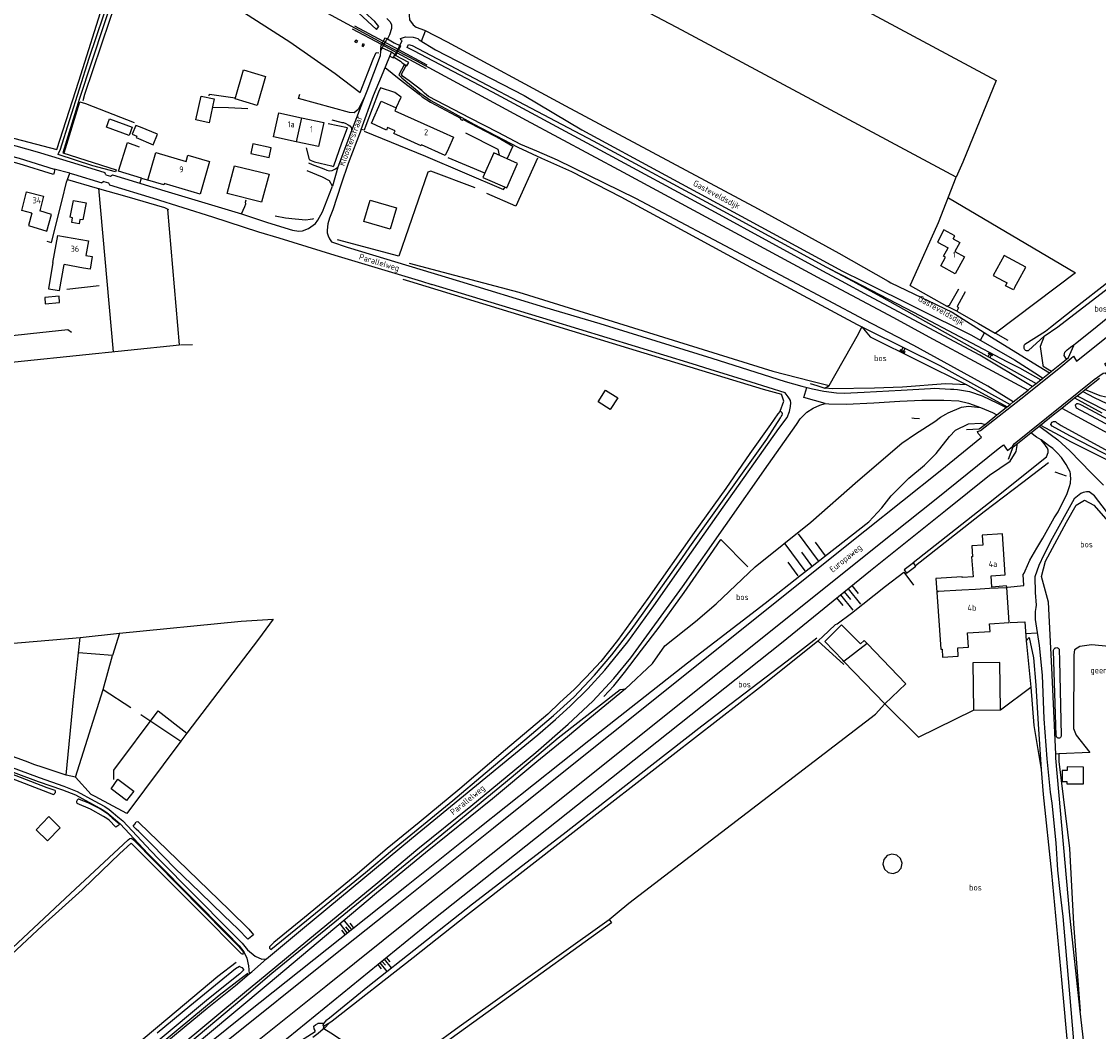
# Model space of a CAD drawing. Header units: metres. Extents: x 226218 to 240385, y 439369 to 449677.
# Tile 336 of 353: x 238156 to 238602, y 447190 to 447607. Entities that reach past the tile are written whole.
import ezdxf

# ---------------------------------------------------------------- set-up
doc = ezdxf.new("R2010")
doc.units = ezdxf.units.M
doc.header["$MEASUREMENT"] = 0
for name, color, linetype in [('ASSPOOR', 253, 'Continuous'), ('BIJGEBOUW', 4, 'Continuous'), ('CULTUURAANDUIDING', 253, 'Continuous'), ('DAKRAND', 4, 'Continuous'), ('DAKRAND-BYG', 4, 'Continuous'), ('FUNKTIEAAND', 253, 'Continuous'), ('HEG', 253, 'Continuous'), ('HEK', 253, 'Continuous'), ('HOOFDGEBOUW', 4, 'Continuous'), ('HOUTWAL', 253, 'Continuous'), ('HUISNUMMER', 253, 'Continuous'), ('INSTEEKSLOOT', 153, 'Continuous'), ('KANTVERH', 253, 'Continuous'), ('KUNSTWERK', 253, 'Continuous'), ('MIDSLTGREPPEL', 253, 'Continuous'), ('OVERIGEAFSCH', 253, 'Continuous'), ('OVLIJNOBJ', 253, 'Continuous'), ('RASTER', 253, 'Continuous'), ('SCHUTTING', 253, 'Continuous'), ('STRAATNAAM', 253, 'Continuous'), ('TALUD', 253, 'Continuous'), ('TUSSENMUUR', 253, 'Continuous')]:
    doc.layers.add(name, color=color, linetype=linetype)
doc.styles.get("Standard").update_dxf_attribs({"font": 'iso.shx'})

# ---------------------------------------------------------------- blocks, each defined once
blk = doc.blocks.new('TA', base_point=(75009.5, 300012))
for p, q in [((75009.5, 300012.5), (75010, 300012.5)), ((75009.5, 300012.25), (75010.5, 300012.25)), ((75009.5, 300012), (75010, 300012)), ((75009.5, 300011.75), (75010.5, 300011.75)), ((75009.5, 300011.5), (75010, 300011.5))]:
    blk.add_line(p, q)

msp = doc.modelspace()

# ---------------------------------------------------------------- linework, layer by layer
at = {"layer": 'ASSPOOR'}
for points in [[(238179.18, 447666.31), (238218.92, 447645.22), (238279.64, 447612.64), (238302.59, 447600.27), (238305.59, 447598.63), (238306.48, 447598.07), (238311.83, 447595.25), (238319.78, 447591.1), (238365.24, 447566.53), (238405.28, 447545.1), (238487.5, 447500.73), (238488.87, 447500), (238517.1, 447484.95), (238531.75, 447476.98), (238572.8, 447454.99)], [(238586.73, 447447.5), (238621.84, 447428.53), (238663.51, 447406.28), (238721.67, 447375), (238759.95, 447354.44), (238824.44, 447319.79), (238914.23, 447271.52)]]:
    msp.add_lwpolyline(points, dxfattribs=at)
at = {"layer": 'BIJGEBOUW'}
msp.add_line((238297.64, 447598.21), (238297.17, 447597.34), dxfattribs=at)
for points in [[(238294.79, 447599.74), (238295.41, 447599.39), (238294.96, 447598.6), (238294.34, 447598.95), (238294.79, 447599.74)], [(238297.17, 447597.34), (238297.8, 447596.99), (238298.27, 447597.87), (238297.64, 447598.21)], [(238252.14, 447556.82), (238251.27, 447552.87), (238258.86, 447551.19), (238259.74, 447555.14), (238252.14, 447556.82)]]:
    msp.add_lwpolyline(points, dxfattribs=at)
at = {"layer": 'DAKRAND'}
for points in [[(238160.71, 447528.1), (238159.35, 447522.97), (238166.84, 447520.75), (238168.77, 447527.59), (238163.95, 447529.06)], [(238541.88, 447517.58), (238542.52, 447518.74), (238538, 447521.23), (238535.33, 447516.16), (238539.8, 447513.82)], [(238169.36, 447507.72), (238167.54, 447496.84), (238172.19, 447496.11), (238174.04, 447506.87)], [(238183.06, 447510.65), (238185.71, 447510.19), (238184.81, 447504.96), (238182.1, 447505.39)]]:
    msp.add_lwpolyline(points, dxfattribs=at)
at = {"layer": 'DAKRAND-BYG'}
for p, q in [((238212.72, 447560.77), (238205.62, 447563.73)), ((238496.67, 447342.78), (238496.24, 447343.23))]:
    msp.add_line(p, q, dxfattribs=at)
for points in [[(238257.37, 447584.71), (238253.86, 447572.71), (238244.76, 447575.37), (238248.27, 447587.37), (238257.37, 447584.71)], [(238236.17, 447575.38), (238233.98, 447565.5), (238228.59, 447566.7), (238230.78, 447576.57), (238236.17, 447575.38)], [(238192.8, 447567.15), (238202.26, 447563.72), (238201.01, 447560.27), (238191.55, 447563.69), (238192.8, 447567.15)], [(238205.62, 447563.73), (238203.69, 447564.43), (238202.15, 447560.74), (238204.06, 447559.98)], [(238204.06, 447559.98), (238203.82, 447559.41), (238210.92, 447556.45), (238212.72, 447560.77)], [(238351.77, 447553.02), (238347.32, 447542.88), (238357.19, 447538.54), (238361.65, 447548.68), (238351.77, 447553.02)], [(238258.83, 447544.27), (238255.64, 447532.63), (238241.56, 447536.25), (238244.47, 447547.77), (238258.83, 447544.27)], [(238183.22, 447532.4), (238181.74, 447525.32), (238180.61, 447525.56), (238180.21, 447523.68), (238177.17, 447524.32), (238177.57, 447526.2), (238176.53, 447526.41), (238177.98, 447533.35), (238183.22, 447532.4)], [(238311.48, 447530.31), (238308.86, 447521.53), (238298.05, 447524.75), (238300.66, 447533.49), (238311.48, 447530.31)], [(238567.3, 447497.55), (238568.66, 447500), (238571.88, 447505.82), (238562.89, 447510.67), (238558.41, 447502.42), (238562.83, 447500), (238564.14, 447499.28)], [(238567.3, 447497.55), (238566.78, 447496.38), (238563.51, 447498.05), (238564.14, 447499.28)], [(238171.96, 447493.79), (238166.04, 447493.31), (238166.26, 447490.63), (238172.18, 447491.12), (238171.96, 447493.79)], [(238399.95, 447446.87), (238394.93, 447450.09), (238398.04, 447454.92), (238403.05, 447451.7), (238399.95, 447446.87)], [(238525.42, 447383.49), (238521.59, 447380.6), (238522.57, 447379.3), (238526.4, 447382.2), (238525.42, 447383.49)], [(238503.44, 447349.98), (238495.68, 447357.83), (238488.75, 447350.97), (238496.24, 447343.23)], [(238503.44, 447349.98), (238505, 447351.45), (238506.28, 447350.11)], [(238506.28, 447350.11), (238522.27, 447333.48), (238513.6, 447325.18), (238496.67, 447342.78)], [(238561.36, 447322.74), (238561.2, 447342.25), (238550.01, 447342.24), (238550.27, 447322.54), (238561.36, 447322.74)], [(238595.71, 447292.11), (238595.77, 447299.09), (238589.01, 447299.14), (238589, 447297.64), (238586.96, 447297.66), (238586.92, 447293.12), (238588.9, 447293.1), (238588.89, 447292.16), (238595.71, 447292.11)], [(238196.27, 447294.12), (238202.82, 447289.14), (238199.87, 447285.26), (238193.45, 447290.14), (238196.27, 447294.12)], [(238167.14, 447268.55), (238172.45, 447273.94), (238167.75, 447278.57), (238162.44, 447273.18), (238167.14, 447268.55)], [(238513.38, 447256.89), (238514.93, 447255.5), (238516.96, 447255.08), (238518.93, 447255.72), (238520.32, 447257.27), (238520.75, 447259.3), (238520.1, 447261.28), (238518.55, 447262.66), (238516.52, 447263.09), (238514.55, 447262.44), (238513.16, 447260.89), (238512.73, 447258.86), (238513.38, 447256.89)]]:
    msp.add_lwpolyline(points, dxfattribs=at)
at = {"layer": 'HEG'}
msp.add_line((238583.83, 447421.18), (238588.63, 447419.47), dxfattribs=at)
for points in [[(238274.21, 447555.13), (238275.45, 447550.33), (238276.18, 447549.84), (238277.69, 447549.4), (238284.67, 447547.65), (238285.36, 447547.45), (238285.68, 447547.71), (238288.87, 447557.15), (238291.25, 447563.42), (238283.32, 447565.13)], [(238206.09, 447542.61), (238196.57, 447545.49), (238200.21, 447557.34), (238205.08, 447555.59)], [(238526.27, 447382.37), (238554.69, 447404.8), (238570.72, 447416.92), (238581.32, 447424.96)]]:
    msp.add_lwpolyline(points, dxfattribs=at)
at = {"layer": 'HEK'}
for p, q in [((238206.09, 447542.61), (238208.4, 447541.9)), ((238539.95, 447534.5), (238592.47, 447503.46)), ((238559.38, 447478.46), (238564.41, 447475.64)), ((238569.23, 447464.22), (238578.09, 447459.23)), ((238592.09, 447451.78), (238603.39, 447445.58)), ((238190.16, 447331.17), (238201.63, 447323.69)), ((238224.82, 447313.08), (238222.36, 447309.85))]:
    msp.add_line(p, q, dxfattribs=at)
for points in [[(238020.47, 447595.75), (238032.26, 447592.64), (238050.57, 447587.77), (238068.29, 447583.11), (238095.8, 447576.11), (238110.61, 447572.09), (238112.56, 447571.57), (238113.95, 447571.19), (238117.2, 447570.31), (238123.34, 447568.65), (238125.61, 447566.5), (238147.89, 447560.57), (238171, 447554.43), (238174.9, 447566.49), (238180.11, 447582.74), (238190.68, 447616.44), (238148.5, 447639.5), (238143.13, 447642.52)], [(238199.07, 447625.79), (238209.44, 447623.02), (238231.99, 447617.17), (238242.5, 447614.37), (238248.67, 447610.94), (238267.45, 447599.01), (238286.13, 447585.9), (238296.54, 447577.98), (238301.87, 447591.88), (238303.07, 447594.56), (238304.17, 447594.44)], [(238369.81, 447550.91), (238360.91, 447531.09), (238348.95, 447536.26)], [(238344.13, 447538.59), (238325.77, 447545.53), (238324.57, 447545.03), (238312.46, 447510.3), (238287.07, 447517.14)], [(238543.32, 447487.54), (238552.33, 447482.53), (238559.28, 447478.51), (238559.38, 447478.46)], [(238482.62, 447457.67), (238485.38, 447456.92), (238488.76, 447455.76)], [(238547.53, 447457.18), (238558.45, 447451.24), (238564.17, 447448.09)], [(238577.99, 447440.52), (238585.73, 447436.29), (238590.38, 447433.76)], [(238196.9, 447354.47), (238247.29, 447359.41), (238260.52, 447360.27), (238254.42, 447352.03), (238224.82, 447313.08)], [(238205.73, 447320.76), (238222.36, 447309.85), (238200.02, 447279.82), (238186.94, 447286.86), (238185.26, 447287.72), (238178.8, 447294.83), (238174.9, 447295.66), (238165, 447299.02), (238161.95, 447300.05), (238158.08, 447301.58), (238114.56, 447317.1), (238116.31, 447346.9), (238121.44, 447347.66), (238156.37, 447350.64), (238180.73, 447352.67), (238196.9, 447354.47), (238194.06, 447345.18), (238180.02, 447346.25)], [(238572.03, 447351.25), (238572.13, 447350.07), (238573.96, 447332.15), (238575.26, 447316.32)], [(238178.8, 447294.83), (238190.16, 447331.17), (238194.06, 447345.18)], [(238194.63, 447293.94), (238194.67, 447297.79), (238212.94, 447322.31), (238224.82, 447313.08)]]:
    msp.add_lwpolyline(points, dxfattribs=at)
at = {"layer": 'HOOFDGEBOUW'}
for p, q in [((238272.31, 447567.58), (238281.43, 447565.56)), ((238330.82, 447561.55), (238335.16, 447559.61)), ((238335.16, 447559.61), (238333.06, 447554.91)), ((238182.1, 447505.39), (238174.04, 447506.87)), ((238564.99, 447358.9), (238563.97, 447373.36))]:
    msp.add_line(p, q, dxfattribs=at)
for points in [[(238333.06, 447554.91), (238331.72, 447551.91), (238321.84, 447556.34), (238321.69, 447556.01), (238310.51, 447561.02), (238311, 447562.12), (238307.86, 447563.53), (238307.4, 447562.49), (238301.15, 447565.29), (238305.25, 447574.44), (238311.45, 447571.66), (238310.92, 447570.47), (238330.82, 447561.55)], [(238270.09, 447557.66), (238260.68, 447559.74), (238262.88, 447569.66), (238272.31, 447567.58)], [(238281.43, 447565.56), (238279.24, 447555.64), (238270.09, 447557.66)], [(238234.2, 447549.49), (238230.26, 447536.02), (238215.46, 447540.35), (238215.32, 447539.87), (238208.64, 447541.83), (238211.97, 447553.2), (238224.48, 447549.54), (238225.23, 447552.12), (238234.2, 447549.49)], [(238160.71, 447528.1), (238156.51, 447529.17), (238158.51, 447537), (238165.53, 447535.2), (238163.95, 447529.06)], [(238169.36, 447507.72), (238171.42, 447518.96), (238184.15, 447516.62), (238183.06, 447510.65)], [(238541.88, 447517.58), (238544.64, 447516.05), (238542.57, 447512.32), (238546.59, 447510.09)], [(238546.59, 447510.09), (238542.71, 447503.06), (238536.68, 447506.4), (238538.62, 447509.92), (238537.87, 447510.34), (238539.8, 447513.82)], [(238563.97, 447373.36), (238563.93, 447373.95), (238557.89, 447373.52), (238557.56, 447378.11), (238563.41, 447378.53), (238562.2, 447395.58), (238553.8, 447394.99), (238554.09, 447390.87), (238549.51, 447390.55), (238549.83, 447386.03), (238549.48, 447386), (238550.06, 447377.76), (238545.57, 447377.44), (238545.55, 447377.79), (238534.7, 447377.02), (238535.1, 447371.43)], [(238535.1, 447371.43), (238536.77, 447347.79), (238537.26, 447347.82), (238537.49, 447344.53), (238543.94, 447344.99), (238543.7, 447348.32), (238548.2, 447348.64), (238547.78, 447354.52), (238557.09, 447355.18), (238556.87, 447358.33), (238564.99, 447358.9)]]:
    msp.add_lwpolyline(points, dxfattribs=at)
at = {"layer": 'HOUTWAL'}
for points in [[(238524.76, 447443.55), (238525.7, 447443.39), (238527.85, 447443.27)], [(238584.26, 447304.42), (238582.68, 447340.16), (238581.32, 447367.31), (238578.33, 447377.92), (238580.1, 447384.24), (238588.79, 447400.29), (238592.77, 447407.43), (238596.16, 447409.4), (238600.02, 447407.37), (238613.73, 447391.82)], [(238594.44, 447198.12), (238590.14, 447237.84), (238584.33, 447302.8), (238584.26, 447304.42)], [(238601.58, 447099.12), (238597.57, 447149.69), (238596.56, 447170.64), (238596.35, 447174.91), (238596.18, 447178.29), (238596.07, 447180.77), (238595.86, 447185.1), (238594.44, 447198.12)]]:
    msp.add_lwpolyline(points, dxfattribs=at)
at = {"layer": 'INSTEEKSLOOT'}
for p, q in [((238580.04, 447479.26), (238571.43, 447473.78)), ((238579.53, 447477.23), (238572.94, 447471.4)), ((238584.5, 447312.07), (238583.38, 447347.12)), ((238147.91, 447296.09), (238169.66, 447287.74)), ((238247.57, 447216.16), (238248.37, 447215.23)), ((238281.39, 447193.08), (238279.07, 447193.07)), ((238281.36, 447191.95), (238281.14, 447190.65))]:
    msp.add_line(p, q, dxfattribs=at)
for points in [[(238000, 447779.91), (238069.45, 447742.74), (238091.34, 447730.55), (238139.45, 447704.03), (238188.73, 447676.94), (238210.16, 447663.79), (238244.2, 447642.51), (238270.13, 447626.59), (238292.31, 447613.21), (238295.8, 447611.01), (238303.24, 447604.1), (238304.23, 447605.39), (238302.61, 447607.45), (238298.3, 447611.3), (238296.45, 447612.75), (238290.42, 447616.16), (238273.29, 447626.65), (238255.67, 447637.67), (238219.83, 447659.83), (238185.51, 447680.62), (238126.82, 447713.49), (238090.68, 447734)], [(238195.59, 447546.06), (238195.28, 447545.2), (238185.88, 447547.71), (238171.58, 447552.36), (238171.77, 447552.95), (238172.43, 447554.12), (238184.44, 447592.24), (238193.4, 447618.85), (238193.83, 447619.79), (238195.08, 447619.78), (238190.48, 447606.07), (238180.34, 447575.52), (238173.56, 447553.11), (238195.59, 447546.06)], [(238574.56, 447456.4), (238552.81, 447469.35), (238506.81, 447493.96), (238495.6, 447500), (238487.96, 447504.12), (238443.58, 447528.4), (238394.04, 447555.15), (238351.21, 447578.12), (238318.66, 447595.2), (238315.99, 447596.68), (238316.45, 447597.85), (238317.99, 447597.43), (238392.86, 447558.11), (238446.59, 447529.05), (238489.5, 447505.83), (238500.28, 447500), (238502.88, 447498.59), (238512.13, 447493.49), (238576.17, 447457.7)], [(238566.7, 447450.11), (238556.18, 447456.62), (238525.52, 447473.35), (238505.17, 447484.06), (238475.16, 447500), (238459.02, 447508.57), (238410.55, 447534.14), (238378.11, 447550.01), (238369.59, 447553.8), (238363, 447556.58), (238353.54, 447561.46), (238342.04, 447567.35), (238331.63, 447572.84), (238324.83, 447576.38), (238323.16, 447577.81), (238322.08, 447578.82), (238316.74, 447582.84), (238314.09, 447584.84), (238313.68, 447585.53), (238313.75, 447585.9), (238315.15, 447588.32), (238315.37, 447589.05), (238314.74, 447589.42), (238312.54, 447585.34), (238313.82, 447584.03), (238318.63, 447580.08), (238321.17, 447577.88), (238325.81, 447574.74), (238333.32, 447570.53), (238343.48, 447564.94), (238361.77, 447555.39), (238371.6, 447550.85)], [(238695.85, 447566.36), (238688.75, 447561.07), (238667.79, 447546.03), (238655.36, 447536.66), (238654.29, 447535.79), (238651.53, 447533.89), (238647.55, 447531.21), (238626.04, 447515.12), (238612.89, 447504.98), (238606.54, 447500), (238592.06, 447488.64), (238582.13, 447480.83), (238580.04, 447479.26)], [(238371.6, 447550.85), (238383.97, 447545.41), (238404.3, 447534.92), (238424.53, 447524.04), (238465.85, 447501.55), (238468.75, 447500), (238502.15, 447482.1), (238504.05, 447481.17), (238506.52, 447479.95), (238536.29, 447465.12), (238552.69, 447456.08), (238565.4, 447449.07)], [(238579.53, 447477.23), (238585.1, 447481.13), (238609.75, 447500), (238628.3, 447514.2), (238656.73, 447535.48)], [(238571.43, 447473.78), (238571.23, 447473.53), (238571.09, 447473.24), (238571.02, 447472.92), (238571.02, 447472.6), (238571.09, 447472.28), (238571.23, 447471.99), (238571.43, 447471.74), (238571.69, 447471.53), (238571.98, 447471.4), (238572.3, 447471.33), (238572.62, 447471.33), (238572.94, 447471.4)], [(238906.45, 447282.33), (238887.52, 447292.42), (238811.56, 447332.85), (238797.13, 447340.39), (238770.59, 447354.27), (238683.97, 447400.93), (238594.86, 447448.68), (238594.31, 447448.95), (238593.56, 447449.35), (238592.84, 447449.25), (238592.33, 447448.75), (238592.69, 447447.64), (238622.93, 447431.47), (238650.7, 447416.52), (238725.64, 447376.65), (238821.65, 447325.09), (238893.15, 447286.9)], [(238471.3, 447445.18), (238471.07, 447445.62), (238470.57, 447446.09), (238470.25, 447446.22), (238469.24, 447445.16), (238466.29, 447440.71), (238457.68, 447428.71), (238447.76, 447414.31), (238434.68, 447396.06), (238415.47, 447368.72), (238402.95, 447351.4), (238396.02, 447342.7), (238390.06, 447336.22), (238385.07, 447331.18), (238379.18, 447325.76), (238374.15, 447320.94), (238356.63, 447306.16), (238337.68, 447290.1), (238320.93, 447276.12), (238307.74, 447265.33), (238294.42, 447254.15), (238273.53, 447236.88), (238260.79, 447226.49), (238259.79, 447225.58), (238258.96, 447224.75), (238258.99, 447224.2), (238259.51, 447223.63), (238298.71, 447255.52), (238309.93, 447264.91), (238334.85, 447285.23), (238348.22, 447296.59), (238364.69, 447310.31)], [(238364.69, 447310.31), (238376.53, 447320.37), (238384.96, 447328.04), (238393.41, 447337.08), (238400.67, 447345.42), (238408.62, 447355.81), (238413.58, 447362.74), (238429.58, 447385.34), (238432.88, 447390.14), (238464.77, 447434.62), (238470.47, 447443.55), (238470.74, 447444.01), (238471.05, 447444.64), (238471.3, 447445.18)], [(238878.66, 447280.67), (238850.62, 447295.87), (238811.08, 447317.18), (238788, 447329.36), (238729.12, 447361.16), (238665.38, 447395.53), (238612.86, 447424.28), (238590.11, 447436.11), (238582.74, 447440.01), (238582.29, 447440.7), (238582.39, 447441.18), (238582.85, 447441.67), (238583.34, 447442.03), (238584.21, 447442.01), (238584.79, 447441.46), (238585.23, 447441.14), (238585.62, 447440.84), (238586.55, 447440.33), (238649.39, 447406.02), (238714.39, 447371.62), (238745.43, 447354.79), (238792.17, 447330.04), (238865.72, 447290.02), (238908.41, 447267.23)], [(238281.36, 447191.95), (238282.06, 447192.28), (238283.9, 447193.51), (238284.92, 447194.2), (238318.48, 447220.28), (238340.97, 447238.12), (238384.52, 447272.04), (238425.95, 447304.29), (238462.98, 447332.92), (238485.86, 447351.23)], [(238485.49, 447352.43), (238473.13, 447342.91), (238437.86, 447315.95), (238417.24, 447299.8), (238380.49, 447271.2), (238342.92, 447242.4), (238299.73, 447208.17), (238283.89, 447195.29), (238282.36, 447194.13), (238281.39, 447193.08)], [(238583.38, 447347.12), (238583.39, 447347.42), (238583.47, 447347.71), (238583.62, 447347.97), (238583.83, 447348.19), (238584.08, 447348.34), (238584.37, 447348.43), (238584.67, 447348.45), (238584.96, 447348.38), (238585.23, 447348.25), (238585.46, 447348.05), (238585.63, 447347.81), (238585.74, 447347.53)], [(238585.74, 447347.53), (238585.81, 447343.19), (238586.55, 447312.1)], [(238222.62, 447182.32), (238247.57, 447203.24), (238259.98, 447213.8), (238322.58, 447264.9), (238359.05, 447294.73), (238378.36, 447311.11), (238404.11, 447331.13), (238406.32, 447331.49), (238389.19, 447317.3), (238382.24, 447311.53), (238369.65, 447301.21), (238351.32, 447285.97), (238323.57, 447263.6), (238303.24, 447246.92), (238258.41, 447209.3), (238194.02, 447155.59)], [(238586.55, 447312.1), (238586.53, 447311.83), (238586.43, 447311.57), (238586.27, 447311.35), (238586.06, 447311.18), (238585.81, 447311.07), (238585.54, 447311.03), (238585.27, 447311.06), (238585.02, 447311.16), (238584.8, 447311.33), (238584.64, 447311.55), (238584.54, 447311.8), (238584.5, 447312.07)], [(238170.33, 447289.33), (238167.07, 447290.47), (238151.67, 447296.48), (238148.7, 447297.63)], [(238170.33, 447289.33), (238170.39, 447289.03), (238170.37, 447288.72), (238170.28, 447288.42), (238170.13, 447288.15), (238169.92, 447287.92), (238169.66, 447287.74)], [(238180.2, 447285.84), (238179.91, 447285.75), (238179.65, 447285.6), (238179.43, 447285.38), (238179.28, 447285.12), (238179.2, 447284.83), (238179.2, 447284.52), (238179.27, 447284.23), (238179.41, 447283.96)], [(238180.2, 447285.84), (238183.89, 447284.46), (238187.39, 447282.68), (238189.52, 447281.52), (238191.62, 447280.12), (238193.93, 447278.12), (238195.37, 447276.88), (238196.92, 447275.57)], [(238196.92, 447275.57), (238196.61, 447275.02), (238195.5, 447274.28), (238192.73, 447277.1), (238191.7, 447277.74), (238190.35, 447278.6), (238184.98, 447281.72), (238179.41, 447283.96)], [(238252.35, 447229.73), (238250.98, 447228.53), (238250.33, 447228.01), (238250.03, 447227.86), (238245.99, 447232.01), (238240.11, 447237.73), (238230.36, 447247.19), (238219.81, 447257.33), (238210.45, 447266.94), (238204.99, 447272.42), (238203.88, 447273.41), (238202.62, 447274.66), (238203.23, 447275.51), (238203.82, 447276.45), (238204.53, 447276.53), (238205.15, 447276.05), (238216.61, 447264.82), (238242.49, 447239.96), (238250.46, 447232.03), (238252.35, 447229.73)], [(238247.25, 447221.92), (238229.75, 447239.63), (238201.78, 447267.59), (238196.98, 447263.13), (238185.92, 447252.51), (238181.5, 447248.35), (238173.29, 447240.83), (238165.12, 447233.52), (238132.85, 447203.51), (238115.48, 447186.98), (238090.05, 447163.12), (238081.74, 447155.17)], [(238097.29, 447172.6), (238104.65, 447179.55), (238135.15, 447208.06), (238176.7, 447246.82), (238200.54, 447268.95), (238201.21, 447269.56), (238201.91, 447269.71), (238202.76, 447269.03), (238211.88, 447259.7), (238241.13, 447230.15), (238246.25, 447224.98), (238248.22, 447222.5)], [(238247.25, 447221.92), (238248.09, 447221.66), (238248.22, 447222.5)], [(238212.59, 447189.13), (238226.08, 447200.31), (238238.18, 447210.31), (238244.92, 447215.83), (238246.66, 447216.7), (238246.87, 447216.53), (238247.57, 447216.16)], [(238248.37, 447215.23), (238246.75, 447213.56), (238244.16, 447211.48), (238233, 447202.54), (238212.96, 447185.84)], [(238057.41, 447022.07), (238073.8, 447034.83), (238109.55, 447062.45), (238137.83, 447084.22), (238171.29, 447110.55), (238218.02, 447144.53), (238269.21, 447184.17), (238277.91, 447189.78), (238277.91, 447190.09), (238277.46, 447190.84), (238277.39, 447191.94), (238278.06, 447192.54), (238279.07, 447193.07)], [(238281.39, 447193.08), (238281.09, 447192.23), (238281.36, 447191.95)], [(238281.14, 447190.65), (238279.16, 447188.88), (238276.95, 447187.25)]]:
    msp.add_lwpolyline(points, dxfattribs=at)
at = {"layer": 'KANTVERH'}
for p, q in [((238321.92, 447599.19), (238323.59, 447603.57)), ((238309.47, 447594.67), (238305.43, 447596.55)), ((238340.11, 447561.41), (238353.52, 447554.62)), ((238353.52, 447554.62), (238354.06, 447552.15)), ((238191.31, 447544.03), (238190.9, 447544.94)), ((238191.31, 447544.03), (238193.22, 447543.44)), ((238193.22, 447543.44), (238194.05, 447543.97)), ((238190.46, 447541.27), (238189.58, 447540.73)), ((238190.46, 447541.27), (238192.37, 447540.68)), ((238192.37, 447540.68), (238192.76, 447539.78)), ((238205.42, 447540.46), (238206.06, 447542.62)), ((238553.08, 447475.59), (238554.75, 447478.6)), ((238480.11, 447451.85), (238481.27, 447456.05)), ((238571.8, 447354.27), (238576.6, 447354.61))]:
    msp.add_line(p, q, dxfattribs=at)
for points in [[(238317.8, 447616.15), (238317.1, 447614.03), (238316.67, 447611.87), (238316.99, 447608.07), (238318.41, 447605.99), (238319.66, 447605.04), (238323.09, 447603.83), (238332.55, 447598.93), (238381.42, 447572.5), (238461.11, 447529.98), (238494.58, 447511.57), (238514.94, 447500), (238516.03, 447499.38), (238541.44, 447487.16)], [(238307.52, 447608.62), (238308.87, 447607.2), (238309.48, 447605.97), (238309.46, 447604.5), (238308.71, 447601.82), (238307.76, 447600.25), (238306.71, 447600.51), (238306.06, 447599.25), (238305.31, 447597.88), (238304.88, 447596.87), (238305.43, 447596.55), (238304.95, 447596.33), (238304.88, 447595.03), (238304.77, 447593.28), (238304.78, 447593.26), (238299.21, 447578.62), (238298.15, 447575.85), (238292.93, 447562.17), (238287.21, 447547.16), (238285.02, 447539.35)], [(238308.79, 447593.03), (238310.14, 447592.34), (238310.75, 447592.5), (238313.18, 447590.99), (238313.89, 447590.31), (238315.8, 447589.07), (238316.63, 447590.42), (238311.16, 447593.31), (238311.28, 447593.38), (238311.75, 447594.3), (238312.46, 447595.91), (238313.3, 447597.14), (238312.89, 447597.48), (238313.89, 447599.5), (238313.33, 447599.83), (238313.26, 447600.3), (238315.23, 447601.11), (238318.39, 447600.96), (238320.32, 447600.4), (238320.96, 447599.78), (238327.67, 447595.61), (238364.31, 447576.81), (238388.18, 447562.59), (238457.38, 447525.13), (238496.04, 447504.16), (238504.43, 447500), (238549.43, 447477.68), (238567.18, 447467.48), (238577.11, 447461.19), (238578.98, 447459.94)], [(238304.88, 447595.03), (238306.16, 447597.47), (238306.48, 447598.07), (238306.81, 447598.7), (238307.37, 447599.73), (238307.76, 447600.25), (238310.56, 447598.62), (238312.89, 447597.48), (238312.78, 447597.26), (238312.15, 447595.9), (238311.83, 447595.25), (238311.43, 447594.63), (238310.95, 447593.66), (238309.47, 447594.67)], [(238239.87, 447184.67), (238284.93, 447220.67), (238313.03, 447243.13), (238351.69, 447273.93), (238385.65, 447301.05), (238414.26, 447323.98), (238446.8, 447350.01), (238505.31, 447396.75), (238536.43, 447421.6), (238553.5, 447435.48), (238552.18, 447436.97), (238551.9, 447437.89), (238553.16, 447438.27), (238571.73, 447452.9), (238586.32, 447464.54), (238590.65, 447468.11), (238591.61, 447468.99), (238592.86, 447466.88), (238623.63, 447491.47), (238634.32, 447500), (238703.11, 447554.91), (238752.7, 447594.61)], [(238296.89, 447562.76), (238301.97, 447576.82), (238305.3, 447584.61), (238309.47, 447594.67)], [(238310.14, 447592.34), (238310.88, 447593.51), (238310.95, 447593.66)], [(238032.53, 447588.6), (238047.77, 447584.52), (238057.06, 447582.21), (238062.2, 447580.94), (238071.11, 447578.9), (238092.38, 447573.05), (238110.77, 447568.08), (238116.7, 447566.48), (238162.84, 447553.49), (238177.94, 447548.93), (238190.9, 447544.94)], [(238243.06, 447176.98), (238282.29, 447208.4), (238317.92, 447236.96), (238369.45, 447277.94), (238447.1, 447339.99), (238516.67, 447395.57), (238534.77, 447410.01), (238560.51, 447430.7), (238562.69, 447432.31), (238564.33, 447430.05), (238566.32, 447431.61), (238567.08, 447432.7), (238600.15, 447459.34), (238603.86, 447461.97), (238604.77, 447462.09), (238605.02, 447461.69), (238607.05, 447463.54), (238605.12, 447464.83), (238604.59, 447465.85), (238647.31, 447500), (238652.76, 447504.35), (238700.75, 447542.8), (238745.88, 447578.92), (238759.43, 447589.67)], [(238306.86, 447588.39), (238312.69, 447583.67), (238320.89, 447577.38), (238322.2, 447576.3), (238325.55, 447574.09), (238338.02, 447567.43), (238337.89, 447567.05), (238338.68, 447566.58), (238339.19, 447566.91), (238354.75, 447558.69), (238359.74, 447555.83), (238357.29, 447550.72)], [(238311.36, 447571.7), (238313.51, 447576.15), (238310.79, 447577.96), (238304.99, 447579.97), (238304.07, 447578.2), (238298.9, 447564.4), (238298.23, 447562.45), (238296.89, 447562.76), (238291.61, 447548.7), (238288.6, 447540.13), (238285.27, 447529.51), (238283.85, 447526.13), (238283.15, 447523.65), (238282.86, 447521.15), (238282.93, 447520), (238283.25, 447518.71), (238283.81, 447517.48), (238284.59, 447516.29), (238291.1, 447514.01), (238327.12, 447503.23), (238337.67, 447500), (238372.82, 447489.26), (238395.64, 447482.49), (238441.94, 447468.14), (238472.33, 447458.53), (238479.22, 447456.52), (238483.62, 447455.51), (238488.31, 447454.48), (238493.54, 447453.81), (238496.72, 447453.76), (238504.97, 447454.13), (238520.28, 447454.91)], [(238233.98, 447576.67), (238234.2, 447577.35), (238244.83, 447575.81)], [(238298.15, 447575.85), (238295.66, 447570.98), (238294.09, 447569.66), (238292.07, 447569.82), (238270.94, 447575.51), (238271.55, 447577.35)], [(238065.35, 447564.93), (238065.49, 447568.76), (238065.88, 447569.8), (238066.63, 447570.88), (238068.22, 447572.01), (238069.74, 447572.72), (238070.87, 447572.83), (238071.83, 447572.77), (238075.73, 447571.82), (238100.78, 447565.27), (238128.25, 447557.96), (238155.47, 447550.85), (238169.88, 447546.3), (238170.03, 447545.74), (238169.89, 447544.99), (238169.58, 447544.13), (238155.51, 447548.47), (238124.67, 447556.87), (238100.94, 447563.11)], [(238235.68, 447571.98), (238242.04, 447571.82), (238250.01, 447571.48)], [(238284.83, 447566.73), (238288.51, 447565.75), (238288.96, 447565.68), (238289.62, 447565.58), (238290.62, 447565.17), (238291.55, 447564.71), (238292.28, 447564.22), (238292.87, 447563.37), (238292.93, 447562.17)], [(238275.2, 447548.99), (238276.64, 447548.32), (238281.42, 447546.41), (238282.71, 447545.88), (238283.88, 447545.62), (238284.96, 447545.75), (238286.04, 447546.29), (238287.21, 447547.16)], [(238166.84, 447516.51), (238168.88, 447516.03), (238173.3, 447533.53), (238175.01, 447540.97), (238175.39, 447541.99), (238176.36, 447544.62), (238169.88, 447546.3)], [(238176.36, 447544.62), (238177.93, 447544.21), (238189.58, 447540.73)], [(238194.05, 447543.97), (238215.71, 447537.3), (238247.4, 447527.79), (238258.11, 447524.32), (238268.5, 447521.15), (238271.11, 447520.68), (238272.59, 447520.8), (238275.11, 447521.78), (238278.02, 447523.89), (238279.03, 447525.23), (238280.9, 447528.7), (238284.82, 447538.57), (238285.02, 447539.35), (238283.78, 447541.48), (238280.99, 447542.95), (238274.58, 447545.65)], [(238192.76, 447539.78), (238210.93, 447534.34), (238235.39, 447526.59), (238254.41, 447520.38), (238262.84, 447517.91), (238286.04, 447510.73), (238321.82, 447500), (238326.23, 447498.68)], [(238247.4, 447527.79), (238248.13, 447529.34), (238248.8, 447530.94), (238249.15, 447531.92), (238249.04, 447532.72), (238249.41, 447533.61)], [(238397.75, 447339.14), (238407.27, 447350.91), (238418.03, 447365.8), (238428.37, 447380.47), (238446.74, 447406.51), (238469.78, 447439.12), (238473.18, 447443.65), (238474.12, 447446.15), (238474.51, 447448.17), (238474.64, 447449.71), (238474.61, 447450.6), (238474.16, 447451.37), (238473.58, 447452.15), (238472.32, 447453.87), (238458.26, 447458.27), (238441.25, 447463.42), (238433.89, 447465.83), (238375.32, 447483.76), (238326.23, 447498.68)], [(238546.77, 447495.58), (238543.51, 447489.51), (238544.05, 447489.04), (238543.32, 447487.54), (238539.21, 447489.68), (238540.33, 447490.03), (238544.22, 447496.86)], [(238541.44, 447487.16), (238557.68, 447476.8), (238573.2, 447467.29), (238581.69, 447462.11)], [(238520.28, 447454.91), (238532.42, 447455.67), (238533.94, 447455.73), (238540.78, 447455.37), (238541.18, 447455.37), (238542.1, 447455.29), (238543.62, 447455.23), (238548.64, 447454.45), (238553.84, 447452.57), (238560.2, 447449.56), (238563.8, 447447.79)], [(238595.42, 447454.44), (238600.15, 447451.92), (238608.02, 447448.16), (238614.56, 447445.39), (238619.17, 447443.89), (238626.54, 447440.46), (238641.84, 447433.02), (238655.73, 447425.33), (238674.03, 447415.96), (238694.19, 447405.45), (238704.29, 447400.08), (238712.43, 447396.26), (238730.4, 447386.4), (238730.69, 447386.27), (238732.79, 447386.85), (238733.9, 447387.32), (238734.92, 447388.28), (238737.44, 447391.78)], [(238219.98, 447182.02), (238249.54, 447206.51), (238257.28, 447212.93), (238274.91, 447227.47), (238303.87, 447251.4), (238320.35, 447265.2), (238342.33, 447282.92), (238369.12, 447305.09), (238382.52, 447316.75), (238392.74, 447326.33), (238401.39, 447335.68), (238408.47, 447344.29), (238429.8, 447373.58), (238465.43, 447424.35), (238477.07, 447440.67), (238478.57, 447443.08), (238481.29, 447445.87), (238483.88, 447447.55), (238486.66, 447448.7), (238488.9, 447449.43), (238480.11, 447451.85)], [(238488.9, 447449.43), (238490.37, 447449.29), (238497.56, 447449.12), (238509.03, 447449.72), (238519.82, 447450.34), (238528.85, 447450.85), (238537.96, 447450.81), (238544.17, 447450.46), (238548.18, 447449.62), (238553.19, 447447.82), (238558.08, 447445.65), (238559.91, 447444.68)], [(238593.15, 447452.63), (238604.22, 447446.94), (238607.57, 447445.56), (238618.76, 447440.4), (238640.78, 447430.26), (238666.45, 447416.46), (238668.71, 447415.24)], [(238564.35, 447373.53), (238571.03, 447374.09), (238570.85, 447378.73), (238571.25, 447379.21), (238571.62, 447380.24), (238573.61, 447384.62), (238576.4, 447389.66), (238578.96, 447393.74), (238583.65, 447402.12), (238585.29, 447404.68), (238589.03, 447412.21), (238590.03, 447415.05), (238590.42, 447416.42), (238590.47, 447418.71), (238590.38, 447419.35), (238590.33, 447420.37), (238590.21, 447421.21), (238589.61, 447422.37), (238588.6, 447424.21), (238586.6, 447427.13), (238584.84, 447429.08), (238583.05, 447430.8), (238581.27, 447432.02), (238578.18, 447434.34), (238576.25, 447435.53), (238573.9, 447437.25)], [(238577.36, 447440.02), (238578.22, 447439.47), (238585.14, 447434.37), (238590.09, 447429.83), (238598.97, 447420.8), (238604.07, 447415.65)], [(238591.93, 447409.95), (238582.84, 447393.61), (238579.41, 447386.88), (238577.21, 447382.38), (238575.62, 447377.7), (238575.7, 447371.3)], [(238605.22, 447404.82), (238600.3, 447411.27), (238598.09, 447412.92), (238597.03, 447412.94), (238595.62, 447412.61), (238594.69, 447412.18), (238591.93, 447409.95)], [(238575.7, 447371.3), (238576.13, 447366.01), (238576.02, 447365.01), (238575.72, 447363.34), (238575.77, 447360.09), (238577.39, 447349.39), (238578.6, 447337.13), (238579.39, 447319), (238580.57, 447302.45), (238581.93, 447288.71), (238582.61, 447284.11), (238584.3, 447267.73), (238585.04, 447256.45), (238585.93, 447247.57), (238587.17, 447237.31), (238590.53, 447198.76), (238595.75, 447137.37), (238598.19, 447101.77), (238600.17, 447078.9)], [(238565.41, 447358.88), (238571.44, 447359.09), (238572.03, 447351.25), (238573.26, 447352.72), (238575.1, 447344.26), (238576.02, 447332.93), (238576.96, 447316.78), (238578.31, 447298.12), (238579.07, 447287.66), (238582.52, 447255.25), (238586.62, 447211.07), (238592.05, 447151.66), (238592.18, 447146.95)], [(238257.8, 447219.73), (238259.4, 447221.11), (238272.72, 447232.23), (238317.77, 447269.59), (238370, 447312.4), (238377.35, 447318.76), (238383.49, 447324.33), (238390.67, 447331.37), (238397.75, 447339.14)], [(238121.42, 447308.67), (238163.27, 447293.17), (238173.39, 447289.7), (238178.71, 447287.55), (238185.75, 447283.73), (238190, 447281.42), (238191.74, 447280.23), (238193.3, 447278.96), (238195.3, 447277.27), (238197.16, 447275.65), (238208.72, 447263.36)], [(238121.98, 447310.17), (238163.78, 447294.69), (238173.94, 447291.21), (238179.39, 447289), (238186.52, 447285.13), (238190.84, 447282.79), (238192.7, 447281.51), (238194.35, 447280.17), (238196.32, 447278.51), (238198.27, 447276.8), (238209.86, 447264.48)], [(238208.72, 447263.36), (238212.09, 447259.91), (238241.34, 447230.36), (238246.48, 447225.18), (238248.45, 447222.69), (238249.57, 447220.02), (238250.25, 447216.93), (238250.58, 447213.52)], [(238209.86, 447264.48), (238213.24, 447261.02), (238242.48, 447231.48), (238247.67, 447226.24), (238249.84, 447223.51), (238253.02, 447220.83), (238255.9, 447219.69), (238257.8, 447219.73)], [(238250.58, 447213.52), (238251.65, 447214.43), (238257.8, 447219.73)], [(238012.48, 447071.1), (238019.24, 447069.67), (238023.23, 447068.74), (238028.46, 447067.03), (238033.37, 447064.03), (238036.98, 447060.53), (238040.67, 447055.8), (238042.67, 447053.71), (238043.88, 447053.3), (238046.18, 447052.98), (238047.93, 447052.9), (238048.65, 447053.22), (238052.04, 447055.42), (238063.04, 447063.58), (238079.94, 447076.16), (238119.85, 447106.95), (238150.94, 447131.65), (238164.11, 447142.52), (238171.33, 447148.33), (238195.53, 447168.38), (238213.4, 447183.01), (238233.22, 447199.32), (238244.9, 447208.72), (238250.58, 447213.52)]]:
    msp.add_lwpolyline(points, dxfattribs=at)
at = {"layer": 'KUNSTWERK'}
msp.add_line((238596.43, 447455.25), (238602.31, 447459.94), dxfattribs=at)
for points in [[(238547.31, 447438.63), (238552.66, 447438.88), (238555.05, 447440.79), (238559.91, 447444.68), (238563.8, 447447.79), (238564.17, 447448.09), (238565.4, 447449.07), (238566.7, 447450.11), (238572.8, 447454.99), (238574.56, 447456.4), (238576.17, 447457.7), (238578.09, 447459.23), (238578.98, 447459.94), (238581.69, 447462.11), (238582.51, 447462.77), (238588.76, 447467.77), (238589.58, 447468.43), (238591.8, 447473.43)], [(238593.15, 447452.63), (238595.42, 447454.44), (238596.43, 447455.25)], [(238583.2, 447444.68), (238586.73, 447447.5), (238592.09, 447451.78), (238593.15, 447452.63)], [(238574.47, 447437.7), (238577.36, 447440.02), (238577.99, 447440.52), (238583.2, 447444.68)], [(238568.48, 447432.92), (238573.9, 447437.25), (238574.47, 447437.7)], [(238564.72, 447426.38), (238566.65, 447431.46), (238568.48, 447432.92)]]:
    msp.add_lwpolyline(points, dxfattribs=at)
at = {"layer": 'MIDSLTGREPPEL'}
msp.add_lwpolyline([(238261.35, 447527.06), (238265.65, 447526.25), (238269.69, 447525.8), (238274.01, 447525.43), (238275.77, 447525.6), (238276.95, 447525.73), (238277.36, 447525.91)], dxfattribs=at)
at = {"layer": 'OVERIGEAFSCH'}
for points in [[(238014.04, 447072.6), (238019.08, 447071.8), (238026.64, 447069.49), (238032.04, 447067.15), (238035.54, 447065.12), (238038.8, 447061.84), (238040.65, 447059.89), (238042.23, 447058.32), (238054.23, 447065.48), (238058.07, 447068.22), (238063.6, 447072.03), (238074.69, 447080.49), (238094.91, 447096.14), (238116.9, 447113.21), (238151.02, 447140.66), (238182.06, 447166.08), (238216.95, 447195.24), (238237.67, 447212.59), (238245.16, 447218.4)], [(238066.44, 447066.69), (238076.13, 447074.2), (238094.28, 447087.99), (238113.07, 447102.39), (238135.26, 447119.9), (238158.12, 447138.54), (238188.92, 447163.93), (238203.98, 447176.41), (238220.38, 447190.04), (238238.17, 447204.71), (238247.27, 447211.8), (238250.01, 447213.89)]]:
    msp.add_lwpolyline(points, dxfattribs=at)
at = {"layer": 'OVLIJNOBJ'}
for p, q in [((238524.03, 447498.24), (238539.21, 447489.68)), ((238222.17, 447473.64), (238227.16, 447473.81)), ((238561.36, 447322.74), (238573.96, 447332.15)), ((238575.26, 447316.32), (238578.31, 447298.12)), ((238399.48, 447236.1), (238402.87, 447238.84))]:
    msp.add_line(p, q, dxfattribs=at)
for points in [[(238294.2, 447605.58), (238305.99, 447599.28), (238312.31, 447595.84), (238324.09, 447589.45)], [(238293.22, 447604.41), (238305.22, 447597.95), (238311.76, 447594.47), (238323.77, 447588.02)], [(238588.76, 447467.77), (238587.82, 447469.26), (238587.97, 447470.6), (238588.93, 447471.61), (238590.43, 447472.71), (238591.72, 447473.72), (238592.44, 447474.27), (238599.21, 447479.6), (238624.32, 447500), (238626.98, 447502.16), (238649.37, 447520.3), (238673.24, 447539.39), (238704.89, 447564.93), (238730.27, 447585.5), (238752.89, 447603.76)], [(238323.56, 447551.72), (238355.8, 447537.91), (238356.44, 447538.87)], [(238348.1, 447544.66), (238348.04, 447544.68), (238332.98, 447551.02)], [(238316.75, 447507.5), (238344.9, 447500), (238362.17, 447495.4), (238467.29, 447462.77), (238482.83, 447458.76), (238490.51, 447456.82), (238502.65, 447478.21), (238504.05, 447481.17), (238507.52, 447477.02), (238547.53, 447457.18)], [(238489.5, 447505.83), (238500.7, 447500), (238525.39, 447487.14), (238546.8, 447475.87), (238564.05, 447466.79), (238569.23, 447464.22)], [(238596.43, 447455.25), (238602.46, 447452.67), (238607.7, 447451.56), (238617.08, 447453.78), (238623.63, 447459.82), (238642.17, 447474.73), (238674.12, 447499.79)], [(238579.53, 447477.23), (238577.88, 447472.93), (238578.77, 447466.3), (238579, 447465.24), (238579.12, 447464.9), (238580.9, 447463.78), (238582.51, 447462.77)], [(238547.53, 447457.18), (238538.71, 447457.49), (238520.82, 447456.11), (238509.31, 447455.8), (238492.01, 447455.46), (238488.76, 447455.76), (238490.51, 447456.82)], [(238470.25, 447446.22), (238471.76, 447450.38), (238470.84, 447453.3)], [(238406.32, 447331.49), (238417.48, 447341.88), (238422.49, 447349.25), (238435.2, 447359.3), (238443.76, 447366.61), (238459.89, 447381.85), (238482.92, 447400.38), (238502.38, 447417.5), (238520.65, 447433.05), (238526.28, 447436.91), (238534.2, 447441.91), (238536.63, 447443.83), (238538.77, 447445.03), (238539.73, 447445.59), (238545.27, 447447.84), (238548.24, 447448.27), (238553.19, 447447.82)], [(238139.73, 447110.98), (238159.36, 447125.31), (238207.02, 447163.19), (238249.82, 447197.54), (238298.8, 447236.54), (238316.43, 447250.52), (238345.28, 447273.62), (238391.07, 447309.99), (238431.9, 447342.12), (238464.03, 447366.91), (238479.05, 447378.67), (238506.93, 447400.47), (238512.26, 447406.32), (238516.23, 447411.23), (238523.49, 447418.53), (238529.92, 447423.92), (238534.79, 447428.78), (238540.38, 447435.78), (238542.81, 447438.38), (238548.2, 447441.01), (238553.35, 447441.34), (238555.05, 447440.79)], [(238171.29, 447110.55), (238216.86, 447147.49), (238266.66, 447187.2), (238326.31, 447235.82), (238386.49, 447283.44), (238470.86, 447350.46), (238507.64, 447380.3), (238538.62, 447405.24), (238556.92, 447419.83), (238565.39, 447425.54), (238567.85, 447429.6), (238568.48, 447432.92)], [(238525.3, 447383.6), (238556.45, 447408.25), (238580.49, 447427.38), (238581.11, 447429.14), (238581.08, 447430.1), (238580.88, 447430.95), (238580.33, 447431.66), (238579.84, 447432.3), (238578.18, 447434.34)], [(238590.38, 447433.76), (238614.6, 447421.62), (238630.93, 447410.88), (238643.98, 447403.72), (238670.45, 447390.27), (238742.27, 447350.89), (238811.79, 447313.49), (238903.47, 447265.13)], [(238407.6, 447242.8), (238509.7, 447320.89), (238513.6, 447325.18), (238527.46, 447311.47), (238550.27, 447322.54)], [(238585.58, 447304.48), (238585.59, 447301.31), (238589.97, 447265.34), (238591.63, 447234.27), (238594.44, 447198.12)]]:
    msp.add_lwpolyline(points, dxfattribs=at)
at = {"layer": 'RASTER'}
for p, q in [((238298.17, 447562.03), (238323.56, 447551.72)), ((238188.33, 447538.43), (238194.28, 447470.81)), ((238175.2, 447496.69), (238188.56, 447498.28)), ((238585.58, 447304.48), (238584.26, 447304.42)), ((238402.87, 447238.84), (238407.6, 447242.8))]:
    msp.add_line(p, q, dxfattribs=at)
for points in [[(238348.51, 447694.79), (238411.23, 447661.98), (238498.92, 447615.53), (238559.64, 447582.95), (238545.86, 447549.21), (238543.07, 447543.04), (238427.49, 447604.88), (238387.75, 447625.82), (238392.6, 447637.27), (238384.23, 447642.03), (238375.98, 447645.15), (238371.42, 447647.66)], [(238181.95, 447574.73), (238182.65, 447577.28), (238192.9, 447607.88), (238199.07, 447625.79)], [(238174.09, 447553.05), (238180.61, 447574.17), (238182.92, 447573.53), (238202.98, 447565.56)], [(238524.03, 447498.24), (238524.82, 447500), (238535.74, 447524.26), (238543.07, 447543.04)], [(238175.39, 447541.99), (238187.78, 447538.45), (238199.96, 447534.99), (238215.56, 447530.47), (238217.21, 447529.68)], [(238136.11, 447464.84), (238221.83, 447473.64), (238216.97, 447529.67)], [(238314.18, 447500.85), (238316.98, 447500), (238407.55, 447472.32), (238463.17, 447455.34), (238470.84, 447453.3)], [(238142.32, 447476.45), (238160.08, 447478.32), (238175.59, 447480.05), (238177.14, 447478.96)], [(238397.36, 447328.27), (238401.51, 447332.64), (238405.88, 447338.17), (238412.85, 447347.36), (238420.18, 447356.89), (238430.57, 447371.3), (238441.49, 447387.01), (238445.75, 447393.2), (238456.92, 447381.84)], [(238174.9, 447295.66), (238177.93, 447327.03), (238180.02, 447346.25), (238180.73, 447352.67)], [(238620.28, 447306), (238617.73, 447345.41), (238609.25, 447348.7), (238599.03, 447349.62), (238594.29, 447348.95), (238592.04, 447347.52), (238591.72, 447345.49), (238591.57, 447314.99), (238592.71, 447312.2), (238598.31, 447305.05), (238585.58, 447304.48)], [(238314.06, 447174.71), (238337.52, 447191.85), (238399.48, 447236.1)], [(238399.48, 447236.1), (238400.52, 447234.7), (238355.42, 447202.11), (238315.43, 447173.25), (238314.06, 447174.71)], [(238314.06, 447174.71), (238311.74, 447173.02), (238310.29, 447172.26), (238299.58, 447179.12), (238284.33, 447189.06), (238281.42, 447190.89), (238283.9, 447193.51)]]:
    msp.add_lwpolyline(points, dxfattribs=at)
at = {"layer": 'SCHUTTING'}
msp.add_line((238592.47, 447503.46), (238559.38, 447478.46), dxfattribs=at)
msp.add_lwpolyline([(238496.56, 447341.47), (238485.86, 447351.23), (238486.26, 447351.53), (238487.78, 447352.92), (238493.13, 447358.08), (238493.89, 447358.32), (238499.76, 447362.76), (238513.85, 447373.82), (238521.42, 447379.65), (238525.39, 447374.33)], dxfattribs=at)
at = {"layer": 'TUSSENMUUR'}
for p, q in [((238272.31, 447567.58), (238270.09, 447557.66)), ((238506.28, 447350.11), (238496.67, 447342.78))]:
    msp.add_line(p, q, dxfattribs=at)
msp.add_lwpolyline([(238535.1, 447371.43), (238535.6, 447371.79), (238545.4, 447372.36), (238551.13, 447372.7), (238556.81, 447372.99), (238563.97, 447373.36)], dxfattribs=at)

# ---------------------------------------------------------------- block references
at = {"layer": 'TALUD'}
for p, xscale, yscale, rotation in [((238520.62, 447470.59), 2.02, 2.02, 62.9526), ((238557.44, 447470.2), 1.71, 1.71, 241.8467), ((238483.38, 447382.28), 13.96, 13.96, 126.5078), ((238496.78, 447371.57), 8.16, 8.16, 308.492), ((238292.07, 447231.28), 4.51, 4.51, 129.4627), ((238305.54, 447218.87), 4.59, 4.59, 309.1884)]:
    msp.add_blockref('TA', p, dxfattribs=dict(at, xscale=xscale, yscale=yscale, rotation=rotation))

# ---------------------------------------------------------------- texts
at = {"layer": 'CULTUURAANDUIDING'}
for p in [(238600.26, 447487.41), (238509.12, 447466.93), (238594.41, 447389.93), (238451.98, 447368.14), (238452.92, 447332.02), (238548.45, 447248.03)]:
    msp.add_text('bos', height=2.5, dxfattribs=at).set_placement(p)
at = {"layer": 'FUNKTIEAAND'}
msp.add_text('geen toegang', height=2.5, dxfattribs=at).set_placement((238598.6, 447337.85))
at = {"layer": 'HUISNUMMER'}
for s, p in [('1a', (238266.49, 447563.66)), ('1', (238275.77, 447561.61)), ('2', (238322.95, 447560.36)), ('9', (238221.68, 447544.97)), ('34', (238161.02, 447532.19)), ('36', (238176.76, 447512.17)), ('1', (238541.63, 447509.67)), ('4a', (238556.54, 447381.82)), ('4b', (238547.78, 447363.71))]:
    msp.add_text(s, height=2.5, dxfattribs=at).set_placement(p)
at = {"layer": 'STRAATNAAM'}
for s, rotation, p in [('Kloosterstraat', 69.444, (238289.96, 447547.42)), ('Gasteveldsdijk', 331.9747, (238433.98, 447539.71)), ('Parallelweg', 343.1416, (238295.82, 447509.06)), ('Gasteveldsdijk', 330.4612, (238527.02, 447492.1)), ('Europaweg', 39.1885, (238491.96, 447379.39)), ('Parallelweg', 39.2773, (238335.03, 447279.08))]:
    msp.add_text(s, height=2.5, rotation=rotation, dxfattribs=at).set_placement(p)

doc.saveas('drawing.dxf')
